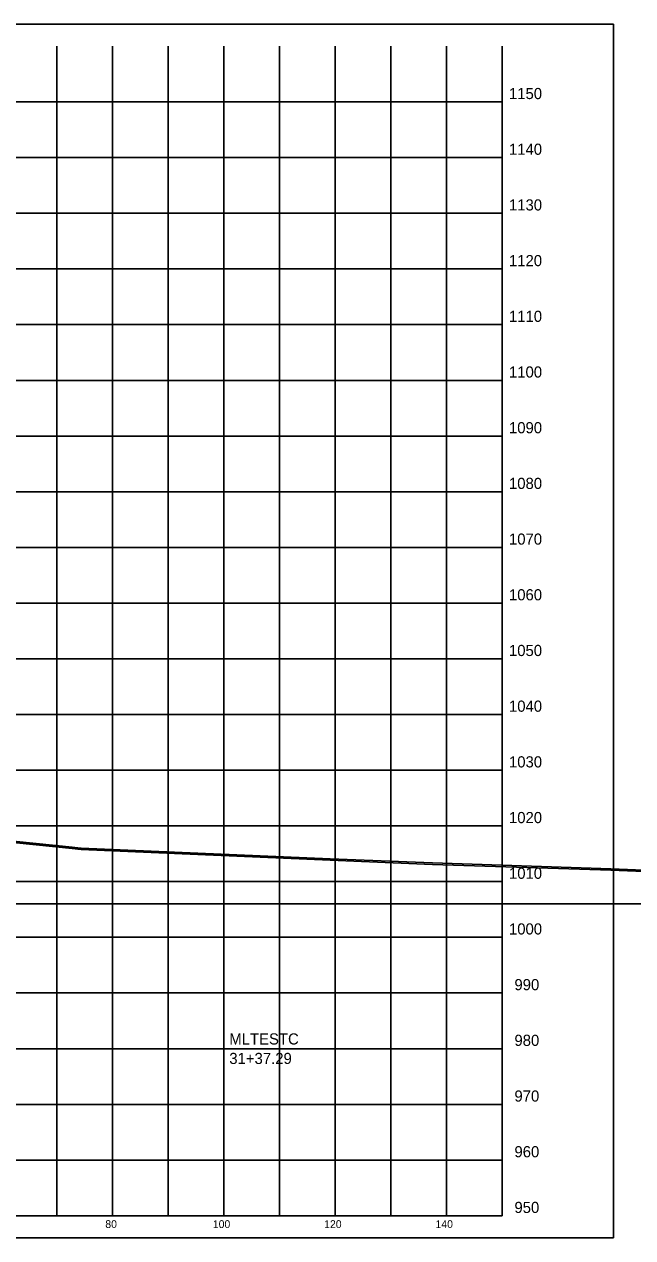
# Model space of a CAD drawing. Extents: x 1131015 to 1136271, y 133453 to 174329.
# Drawn here: x 1132404.6 to 1132513.9, y 163607.7 to 163825.6 of the extents above; entities that cross this region are included whole.
import ezdxf

# ---------------------------------------------------------------- set-up
doc = ezdxf.new("R2010")
doc.units = 0
for name, color, linetype in [('DESIGN - SHEET - Corner Text', 7, 'Continuous'), ('DESIGN - SHEET - Light Grid', 7, 'Continuous'), ('DESIGN - SHEET - Linework', 7, 'Continuous'), ('DESIGN - SHEET - Plot Shape', 7, 'Continuous'), ('DESIGN - TYPICAL - Warning Text', 7, 'Continuous'), ('SURVEY - GROUND - Bottom of Topsoil Layer', 7, 'Continuous'), ('SURVEY - GROUND - Top of Ground', 7, 'Continuous')]:
    doc.layers.add(name, color=color, linetype=linetype)

msp = doc.modelspace()

# ---------------------------------------------------------------- linework, layer by layer
at = {"layer": 'DESIGN - SHEET - Light Grid'}
msp.add_line((1132340.46, 163667.66), (1132640.46, 163667.66), dxfattribs=at)
at = {"layer": 'DESIGN - SHEET - Linework'}
for p, q in [((1132410.46, 163611.66), (1132410.46, 163821.66)), ((1132420.46, 163611.66), (1132420.46, 163821.66)), ((1132430.46, 163611.66), (1132430.46, 163821.66)), ((1132440.46, 163611.66), (1132440.46, 163821.66)), ((1132450.46, 163611.66), (1132450.46, 163821.66)), ((1132460.46, 163611.66), (1132460.46, 163821.66)), ((1132470.46, 163611.66), (1132470.46, 163821.66)), ((1132480.46, 163611.66), (1132480.46, 163821.66)), ((1132190.46, 163811.66), (1132490.46, 163811.66)), ((1132190.46, 163801.66), (1132490.46, 163801.66)), ((1132190.46, 163791.66), (1132490.46, 163791.66)), ((1132190.46, 163781.66), (1132490.46, 163781.66)), ((1132190.46, 163771.66), (1132490.46, 163771.66)), ((1132190.46, 163761.66), (1132490.46, 163761.66)), ((1132190.46, 163751.66), (1132490.46, 163751.66)), ((1132190.46, 163741.66), (1132490.46, 163741.66)), ((1132190.46, 163731.66), (1132490.46, 163731.66)), ((1132190.46, 163721.66), (1132490.46, 163721.66)), ((1132190.46, 163711.66), (1132490.46, 163711.66)), ((1132190.46, 163701.66), (1132490.46, 163701.66)), ((1132190.46, 163691.66), (1132490.46, 163691.66)), ((1132190.46, 163681.66), (1132490.46, 163681.66)), ((1132190.46, 163671.66), (1132490.46, 163671.66)), ((1132190.46, 163661.66), (1132490.46, 163661.66)), ((1132190.46, 163651.66), (1132490.46, 163651.66)), ((1132190.46, 163641.66), (1132490.46, 163641.66)), ((1132190.46, 163631.66), (1132490.46, 163631.66)), ((1132190.46, 163621.66), (1132490.46, 163621.66))]:
    msp.add_line(p, q, dxfattribs=at)
msp.add_lwpolyline([(1132190.46, 163821.66), (1132190.46, 163611.66), (1132490.46, 163611.66), (1132490.46, 163821.66)], dxfattribs=at)
at = {"layer": 'DESIGN - SHEET - Plot Shape'}
msp.add_lwpolyline([(1132170.46, 163825.6), (1132510.46, 163825.6), (1132510.46, 163607.72), (1132170.46, 163607.72)], close=True, dxfattribs=at)
at = {"layer": 'SURVEY - GROUND - Bottom of Topsoil Layer'}
for p, q in [((1132391.71, 163679.81), (1132413.21, 163677.58)), ((1132413.21, 163677.58), (1132414.25, 163677.5)), ((1132414.25, 163677.5), (1132414.83, 163677.42)), ((1132414.83, 163677.42), (1132419.06, 163677.26)), ((1132419.06, 163677.26), (1132459.61, 163675.5)), ((1132459.61, 163675.5), (1132477.98, 163674.75)), ((1132477.98, 163674.75), (1132509.98, 163673.72)), ((1132509.98, 163673.72), (1132553.33, 163671.81))]:
    msp.add_line(p, q, dxfattribs=at)
at = {"layer": 'SURVEY - GROUND - Top of Ground'}
for p, q in [((1132391.71, 163680.06), (1132413.21, 163677.83)), ((1132413.21, 163677.83), (1132414.25, 163677.75)), ((1132414.25, 163677.75), (1132414.83, 163677.67)), ((1132414.83, 163677.67), (1132419.06, 163677.51)), ((1132419.06, 163677.51), (1132459.61, 163675.75)), ((1132459.61, 163675.75), (1132477.98, 163675)), ((1132477.98, 163675), (1132509.98, 163673.97)), ((1132509.98, 163673.97), (1132553.33, 163672.06))]:
    msp.add_line(p, q, dxfattribs=at)

# ---------------------------------------------------------------- texts
at = {"layer": 'DESIGN - SHEET - Corner Text'}
for s, height, p in [('1150', 2, (1132491.7, 163812.16)), ('1140', 2, (1132491.7, 163802.16)), ('1130', 2, (1132491.7, 163792.16)), ('1120', 2, (1132491.7, 163782.16)), ('1110', 2, (1132491.7, 163772.16)), ('1100', 2, (1132491.7, 163762.16)), ('1090', 2, (1132491.7, 163752.16)), ('1080', 2, (1132491.7, 163742.16)), ('1070', 2, (1132491.7, 163732.16)), ('1060', 2, (1132491.7, 163722.16)), ('1050', 2, (1132491.7, 163712.16)), ('1040', 2, (1132491.7, 163702.16)), ('1030', 2, (1132491.7, 163692.16)), ('1020', 2, (1132491.7, 163682.16)), ('1010', 2, (1132491.7, 163672.16)), ('1000', 2, (1132491.7, 163662.16)), ('990', 2, (1132492.68, 163652.16)), ('980', 2, (1132492.68, 163642.16)), ('970', 2, (1132492.68, 163632.16)), ('960', 2, (1132492.68, 163622.16)), ('950', 2, (1132492.68, 163612.16)), ('80', 1.4, (1132419.19, 163609.46)), ('100', 1.4, (1132438.51, 163609.46)), ('120', 1.4, (1132458.51, 163609.46)), ('140', 1.4, (1132478.51, 163609.46))]:
    msp.add_text(s, height=height, dxfattribs=at).set_placement(p)
at = {"layer": 'DESIGN - TYPICAL - Warning Text'}
for s, p in [('MLTESTC', (1132441.46, 163642.41)), ('31+37.29', (1132441.46, 163638.91))]:
    msp.add_text(s, height=2, dxfattribs=at).set_placement(p)

doc.saveas('drawing.dxf')
